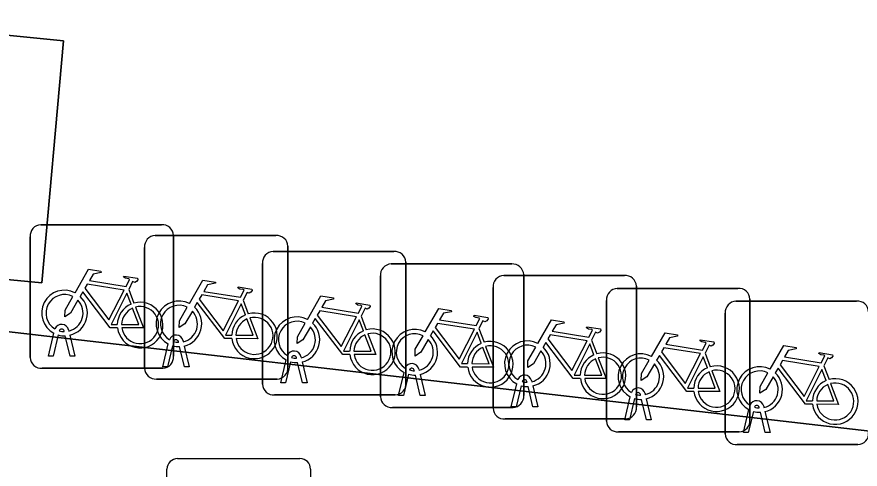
# Model space of a CAD drawing. Extents: x 162026 to 163502, y 387295 to 388169.
# Drawn here: x 162280.4 to 162286.27, y 387550.67 to 387553.82 of the extents above; entities that cross this region are included whole.
import ezdxf

# ---------------------------------------------------------------- set-up
doc = ezdxf.new("R2010")
doc.units = 0
for name, color, linetype in [('IMGEO_Fietsenrek', 7, 'Continuous'), ('IMGEO_Groenvoorziening', 7, 'Continuous'), ('IMGEO_Kolk', 7, 'Continuous'), ('IMGEO_Voetpad_gesloten', 7, 'Continuous'), ('IMGEO_Voetpad_open', 7, 'Continuous')]:
    doc.layers.add(name, color=color, linetype=linetype)

msp = doc.modelspace()

# ---------------------------------------------------------------- linework, layer by layer
at = {"layer": 'IMGEO_Fietsenrek'}
for p, q in [((162280.5619, 387552.3675), (162281.4028, 387552.3675)), ((162281.4028, 387552.3675), (162280.5619, 387552.3675)), ((162280.4875, 387551.4429), (162280.4875, 387552.2838)), ((162280.4875, 387552.2838), (162280.4875, 387551.4429)), ((162281.3589, 387552.2925), (162282.1998, 387552.2925)), ((162282.1998, 387552.2925), (162281.3589, 387552.2925)), ((162281.4865, 387552.2931), (162281.4865, 387551.4522)), ((162281.4865, 387551.4522), (162281.4865, 387552.2931)), ((162281.2845, 387551.3679), (162281.2845, 387552.2088)), ((162281.2845, 387552.2088), (162281.2845, 387551.3679)), ((162282.2835, 387552.2181), (162282.2835, 387551.3772)), ((162282.2835, 387551.3772), (162282.2835, 387552.2181)), ((162282.1809, 387552.1815), (162283.0218, 387552.1815)), ((162283.0218, 387552.1815), (162282.1809, 387552.1815)), ((162282.1065, 387551.2569), (162282.1065, 387552.0978)), ((162282.1065, 387552.0978), (162282.1065, 387551.2569)), ((162283.0019, 387552.0945), (162283.8428, 387552.0945)), ((162283.8428, 387552.0945), (162283.0019, 387552.0945)), ((162283.1055, 387552.1071), (162283.1055, 387551.2662)), ((162283.1055, 387551.2662), (162283.1055, 387552.1071)), ((162283.7869, 387552.0145), (162284.6278, 387552.0145)), ((162284.6278, 387552.0145), (162283.7869, 387552.0145)), ((162283.9265, 387552.0201), (162283.9265, 387551.1792)), ((162283.9265, 387551.1792), (162283.9265, 387552.0201)), ((162282.9275, 387551.1699), (162282.9275, 387552.0108)), ((162282.9275, 387552.0108), (162282.9275, 387551.1699)), ((162281.1742, 387551.9172), (162281.2105, 387551.822)), ((162283.7125, 387551.0899), (162283.7125, 387551.9308)), ((162283.7125, 387551.9308), (162283.7125, 387551.0899)), ((162284.5779, 387551.9245), (162285.4188, 387551.9245)), ((162285.4188, 387551.9245), (162284.5779, 387551.9245)), ((162284.7115, 387551.9401), (162284.7115, 387551.0992)), ((162284.7115, 387551.0992), (162284.7115, 387551.9401)), ((162281.9712, 387551.8422), (162282.0075, 387551.747)), ((162284.5035, 387550.9999), (162284.5035, 387551.8408)), ((162284.5035, 387551.8408), (162284.5035, 387550.9999)), ((162285.4049, 387551.8355), (162286.2458, 387551.8355)), ((162286.2458, 387551.8355), (162285.4049, 387551.8355)), ((162285.5025, 387551.8501), (162285.5025, 387551.0092)), ((162285.5025, 387551.0092), (162285.5025, 387551.8501)), ((162282.7932, 387551.7312), (162282.8295, 387551.636)), ((162285.3305, 387550.9109), (162285.3305, 387551.7518)), ((162285.3305, 387551.7518), (162285.3305, 387550.9109)), ((162280.6145, 387551.4523), (162280.6528, 387551.6123)), ((162280.6832, 387551.6001), (162280.6479, 387551.4523)), ((162280.7249, 387551.6239), (162280.7239, 387551.6282)), ((162280.7556, 387551.6354), (162280.7574, 387551.6275)), ((162283.6142, 387551.6442), (162283.6505, 387551.549)), ((162280.766, 387551.4523), (162280.7321, 387551.594)), ((162280.7644, 387551.5983), (162280.7994, 387551.4523)), ((162281.5219, 387551.5489), (162281.5209, 387551.5532)), ((162281.5526, 387551.5604), (162281.5544, 387551.5525)), ((162284.3992, 387551.5642), (162284.4355, 387551.469)), ((162281.4115, 387551.3773), (162281.4498, 387551.5373)), ((162281.4802, 387551.5251), (162281.4449, 387551.3773)), ((162281.563, 387551.3773), (162281.5291, 387551.519)), ((162281.5614, 387551.5233), (162281.5964, 387551.3773)), ((162280.6479, 387551.4523), (162280.6145, 387551.4523)), ((162280.7994, 387551.4523), (162280.766, 387551.4523)), ((162282.2335, 387551.2663), (162282.2718, 387551.4263)), ((162282.3439, 387551.4379), (162282.3429, 387551.4422)), ((162282.3746, 387551.4494), (162282.3764, 387551.4415)), ((162285.1902, 387551.4742), (162285.2265, 387551.379)), ((162281.4121, 387551.3685), (162280.5712, 387551.3685)), ((162280.5712, 387551.3685), (162281.4121, 387551.3685)), ((162281.4449, 387551.3773), (162281.4115, 387551.3773)), ((162281.5964, 387551.3773), (162281.563, 387551.3773)), ((162282.3022, 387551.4141), (162282.2669, 387551.2663)), ((162282.385, 387551.2663), (162282.3511, 387551.408)), ((162282.3834, 387551.4123), (162282.4184, 387551.2663)), ((162286.0172, 387551.3852), (162286.0535, 387551.29)), ((162283.0545, 387551.1793), (162283.0928, 387551.3393)), ((162283.1232, 387551.3271), (162283.0879, 387551.1793)), ((162283.1649, 387551.3509), (162283.1639, 387551.3552)), ((162283.206, 387551.1793), (162283.1721, 387551.321)), ((162283.1956, 387551.3624), (162283.1974, 387551.3545)), ((162283.2044, 387551.3253), (162283.2394, 387551.1793)), ((162282.2091, 387551.2935), (162281.3682, 387551.2935)), ((162281.3682, 387551.2935), (162282.2091, 387551.2935)), ((162282.2669, 387551.2663), (162282.2335, 387551.2663)), ((162282.4184, 387551.2663), (162282.385, 387551.2663)), ((162283.8395, 387551.0993), (162283.8778, 387551.2593)), ((162283.9499, 387551.2709), (162283.9489, 387551.2752)), ((162283.9806, 387551.2824), (162283.9824, 387551.2745)), ((162283.9082, 387551.2471), (162283.8729, 387551.0993)), ((162283.991, 387551.0993), (162283.9571, 387551.241)), ((162283.9894, 387551.2453), (162284.0244, 387551.0993)), ((162284.7716, 387551.1924), (162284.7734, 387551.1845)), ((162283.0311, 387551.1825), (162282.1902, 387551.1825)), ((162282.1902, 387551.1825), (162283.0311, 387551.1825)), ((162283.0879, 387551.1793), (162283.0545, 387551.1793)), ((162283.2394, 387551.1793), (162283.206, 387551.1793)), ((162284.6305, 387551.0093), (162284.6688, 387551.1693)), ((162284.6992, 387551.1571), (162284.6639, 387551.0093)), ((162284.7409, 387551.1809), (162284.7399, 387551.1852)), ((162284.782, 387551.0093), (162284.7481, 387551.151)), ((162284.7804, 387551.1553), (162284.8154, 387551.0093)), ((162283.8521, 387551.0955), (162283.0112, 387551.0955)), ((162283.0112, 387551.0955), (162283.8521, 387551.0955)), ((162283.8729, 387551.0993), (162283.8395, 387551.0993)), ((162284.0244, 387551.0993), (162283.991, 387551.0993)), ((162285.4575, 387550.9203), (162285.4958, 387551.0803)), ((162285.5679, 387551.0919), (162285.5669, 387551.0962)), ((162285.5986, 387551.1034), (162285.6004, 387551.0955)), ((162284.6371, 387551.0155), (162283.7962, 387551.0155)), ((162283.7962, 387551.0155), (162284.6371, 387551.0155)), ((162285.5262, 387551.0681), (162285.4909, 387550.9203)), ((162285.609, 387550.9203), (162285.5751, 387551.062)), ((162285.6074, 387551.0663), (162285.6424, 387550.9203)), ((162284.6639, 387551.0093), (162284.6305, 387551.0093)), ((162284.8154, 387551.0093), (162284.782, 387551.0093)), ((162285.4281, 387550.9255), (162284.5872, 387550.9255)), ((162284.5872, 387550.9255), (162285.4281, 387550.9255)), ((162285.4909, 387550.9203), (162285.4575, 387550.9203)), ((162285.6424, 387550.9203), (162285.609, 387550.9203)), ((162286.2551, 387550.8365), (162285.4142, 387550.8365)), ((162285.4142, 387550.8365), (162286.2551, 387550.8365))]:
    msp.add_line(p, q, dxfattribs=at)
for points in [[(162280.8001, 387551.8942), (162280.8948, 387552.0577), (162280.981, 387552.0439), (162280.9827, 387552.0352), (162280.9266, 387552.0243), (162280.9004, 387551.979), (162281.1556, 387551.9382)], [(162281.1427, 387551.913), (162280.8859, 387551.954), (162280.8692, 387551.9252), (162281.0362, 387551.7049), (162281.1427, 387551.913)], [(162281.1556, 387551.9382), (162281.1806, 387551.987), (162281.1755, 387551.991), (162281.1523, 387551.9947), (162281.1396, 387552.0022), (162281.1386, 387552.0053), (162281.1408, 387552.0099), (162281.2356, 387551.9948), (162281.2379, 387551.9845), (162281.2285, 387551.9721), (162281.2161, 387551.9657), (162281.2016, 387551.9719), (162281.1742, 387551.9172)], [(162281.5971, 387551.8192), (162281.6918, 387551.9827), (162281.778, 387551.9689), (162281.7797, 387551.9602), (162281.7236, 387551.9493), (162281.6974, 387551.904), (162281.9526, 387551.8632)], [(162281.0958, 387551.6495), (162281.0461, 387551.6496), (162280.8554, 387551.9013), (162280.8364, 387551.8685)], [(162281.9526, 387551.8632), (162281.9776, 387551.912), (162281.9725, 387551.916), (162281.9493, 387551.9197), (162281.9366, 387551.9272), (162281.9356, 387551.9303), (162281.9378, 387551.9349), (162282.0326, 387551.9198), (162282.0349, 387551.9095), (162282.0255, 387551.8971), (162282.0131, 387551.8907), (162281.9986, 387551.8969), (162281.9712, 387551.8422)], [(162280.8208, 387551.8417), (162280.7692, 387551.7525), (162280.7293, 387551.7265), (162280.7305, 387551.774), (162280.785, 387551.8682)], [(162281.1907, 387551.815), (162281.1614, 387551.8918), (162281.052, 387551.6737), (162281.0947, 387551.6736)], [(162281.9397, 387551.838), (162281.6829, 387551.879), (162281.6662, 387551.8502), (162281.8332, 387551.6299), (162281.9397, 387551.838)], [(162282.4191, 387551.7082), (162282.5138, 387551.8717), (162282.6, 387551.8579), (162282.6017, 387551.8492), (162282.5456, 387551.8383), (162282.5194, 387551.793), (162282.7746, 387551.7522)], [(162281.1247, 387551.6735), (162281.2446, 387551.6733), (162281.2014, 387551.7869)], [(162281.2212, 387551.7938), (162281.2762, 387551.6492), (162281.1261, 387551.6495)], [(162281.6178, 387551.7667), (162281.5662, 387551.6775), (162281.5263, 387551.6515), (162281.5275, 387551.699), (162281.582, 387551.7932)], [(162281.8928, 387551.5745), (162281.8431, 387551.5746), (162281.6524, 387551.8263), (162281.6334, 387551.7935)], [(162281.9877, 387551.74), (162281.9584, 387551.8168), (162281.849, 387551.5987), (162281.8917, 387551.5986)], [(162282.7746, 387551.7522), (162282.7996, 387551.801), (162282.7945, 387551.805), (162282.7713, 387551.8087), (162282.7586, 387551.8162), (162282.7576, 387551.8193), (162282.7598, 387551.8239), (162282.8546, 387551.8088), (162282.8569, 387551.7985), (162282.8475, 387551.7861), (162282.8351, 387551.7797), (162282.8206, 387551.7859), (162282.7932, 387551.7312)], [(162283.2401, 387551.6212), (162283.3348, 387551.7847), (162283.421, 387551.7709), (162283.4227, 387551.7622), (162283.3666, 387551.7513), (162283.3404, 387551.706), (162283.5956, 387551.6652)], [(162282.0182, 387551.7188), (162282.0732, 387551.5742), (162281.9231, 387551.5745)], [(162282.7617, 387551.727), (162282.5049, 387551.768), (162282.4882, 387551.7392), (162282.6552, 387551.5189), (162282.7617, 387551.727)], [(162283.5956, 387551.6652), (162283.6206, 387551.714), (162283.6155, 387551.718), (162283.5923, 387551.7217), (162283.5796, 387551.7292), (162283.5786, 387551.7323), (162283.5808, 387551.7369), (162283.6756, 387551.7218), (162283.6779, 387551.7115), (162283.6685, 387551.6991), (162283.6561, 387551.6927), (162283.6416, 387551.6989), (162283.6142, 387551.6442)], [(162281.9217, 387551.5985), (162282.0416, 387551.5983), (162281.9984, 387551.7119)], [(162282.4398, 387551.6557), (162282.3882, 387551.5665), (162282.3483, 387551.5405), (162282.3495, 387551.588), (162282.404, 387551.6822)], [(162282.7148, 387551.4635), (162282.6651, 387551.4636), (162282.4744, 387551.7153), (162282.4554, 387551.6825)], [(162282.8097, 387551.629), (162282.7804, 387551.7058), (162282.671, 387551.4877), (162282.7137, 387551.4876)], [(162283.5827, 387551.64), (162283.3259, 387551.681), (162283.3092, 387551.6522), (162283.4762, 387551.4319), (162283.5827, 387551.64)], [(162284.0251, 387551.5412), (162284.1198, 387551.7047), (162284.206, 387551.6909), (162284.2077, 387551.6822), (162284.1516, 387551.6713), (162284.1254, 387551.626), (162284.3806, 387551.5852)], [(162282.7437, 387551.4875), (162282.8636, 387551.4873), (162282.8204, 387551.6009)], [(162282.8402, 387551.6078), (162282.8952, 387551.4632), (162282.7451, 387551.4635)], [(162283.5358, 387551.3765), (162283.4861, 387551.3766), (162283.2954, 387551.6283), (162283.2764, 387551.5955)], [(162283.6307, 387551.542), (162283.6014, 387551.6188), (162283.492, 387551.4007), (162283.5347, 387551.4006)], [(162284.3677, 387551.56), (162284.1109, 387551.601), (162284.0942, 387551.5722), (162284.2612, 387551.3519), (162284.3677, 387551.56)], [(162284.3806, 387551.5852), (162284.4056, 387551.634), (162284.4005, 387551.638), (162284.3773, 387551.6417), (162284.3646, 387551.6492), (162284.3636, 387551.6523), (162284.3658, 387551.6569), (162284.4606, 387551.6418), (162284.4629, 387551.6315), (162284.4535, 387551.6191), (162284.4411, 387551.6127), (162284.4266, 387551.6189), (162284.3992, 387551.5642)], [(162284.8161, 387551.4512), (162284.9108, 387551.6147), (162284.997, 387551.6009), (162284.9987, 387551.5922), (162284.9426, 387551.5813), (162284.9164, 387551.536), (162285.1716, 387551.4952)], [(162283.2608, 387551.5687), (162283.2092, 387551.4795), (162283.1693, 387551.4535), (162283.1705, 387551.501), (162283.225, 387551.5952)], [(162284.3208, 387551.2965), (162284.2711, 387551.2966), (162284.0804, 387551.5483), (162284.0614, 387551.5155)], [(162285.1716, 387551.4952), (162285.1966, 387551.544), (162285.1915, 387551.548), (162285.1683, 387551.5517), (162285.1556, 387551.5592), (162285.1546, 387551.5623), (162285.1568, 387551.5669), (162285.2516, 387551.5518), (162285.2539, 387551.5415), (162285.2445, 387551.5291), (162285.2321, 387551.5227), (162285.2176, 387551.5289), (162285.1902, 387551.4742)], [(162283.5647, 387551.4005), (162283.6846, 387551.4003), (162283.6414, 387551.5139)], [(162283.6612, 387551.5208), (162283.7162, 387551.3762), (162283.5661, 387551.3765)], [(162284.0458, 387551.4887), (162283.9942, 387551.3995), (162283.9543, 387551.3735), (162283.9555, 387551.421), (162284.01, 387551.5152)], [(162284.4157, 387551.462), (162284.3864, 387551.5388), (162284.277, 387551.3207), (162284.3197, 387551.3206)], [(162285.1587, 387551.47), (162284.9019, 387551.511), (162284.8852, 387551.4822), (162285.0522, 387551.2619), (162285.1587, 387551.47)], [(162285.6431, 387551.3622), (162285.7378, 387551.5257), (162285.824, 387551.5119), (162285.8257, 387551.5032), (162285.7696, 387551.4923), (162285.7434, 387551.447), (162285.9986, 387551.4062)], [(162284.3497, 387551.3205), (162284.4696, 387551.3203), (162284.4264, 387551.4339)], [(162284.4462, 387551.4408), (162284.5012, 387551.2962), (162284.3511, 387551.2965)], [(162284.8368, 387551.3987), (162284.7852, 387551.3095), (162284.7453, 387551.2835), (162284.7465, 387551.331), (162284.801, 387551.4252)], [(162285.1118, 387551.2065), (162285.0621, 387551.2066), (162284.8714, 387551.4583), (162284.8524, 387551.4255)], [(162285.2067, 387551.372), (162285.1774, 387551.4488), (162285.068, 387551.2307), (162285.1107, 387551.2306)], [(162285.9986, 387551.4062), (162286.0236, 387551.455), (162286.0185, 387551.459), (162285.9953, 387551.4627), (162285.9826, 387551.4702), (162285.9816, 387551.4733), (162285.9838, 387551.4779), (162286.0786, 387551.4628), (162286.0809, 387551.4525), (162286.0715, 387551.4401), (162286.0591, 387551.4337), (162286.0446, 387551.4399), (162286.0172, 387551.3852)], [(162285.9388, 387551.1175), (162285.8891, 387551.1176), (162285.6984, 387551.3693), (162285.6794, 387551.3365)], [(162285.9857, 387551.381), (162285.7289, 387551.422), (162285.7122, 387551.3932), (162285.8792, 387551.1729), (162285.9857, 387551.381)], [(162285.1407, 387551.2305), (162285.2606, 387551.2303), (162285.2174, 387551.3439)], [(162285.2372, 387551.3508), (162285.2922, 387551.2062), (162285.1421, 387551.2065)], [(162285.6638, 387551.3097), (162285.6122, 387551.2205), (162285.5723, 387551.1945), (162285.5735, 387551.242), (162285.628, 387551.3362)], [(162286.0337, 387551.283), (162286.0044, 387551.3598), (162285.895, 387551.1417), (162285.9377, 387551.1416)], [(162285.9677, 387551.1415), (162286.0876, 387551.1413), (162286.0444, 387551.2549)], [(162286.0642, 387551.2618), (162286.1192, 387551.1172), (162285.9691, 387551.1175)]]:
    msp.add_lwpolyline(points, dxfattribs=at)
for centre, radius, start, end in [((162280.5652, 387552.2896), 0.0779, 92.4484, 184.28452), ((162280.5652, 387552.2896), 0.0779, 92.4484, 184.28452), ((162281.4086, 387552.2898), 0.0779, 2.4484, 94.28452), ((162281.4086, 387552.2898), 0.0779, 2.4484, 94.28452), ((162281.3622, 387552.2146), 0.0779, 92.4484, 184.28452), ((162281.3622, 387552.2146), 0.0779, 92.4484, 184.28452), ((162282.2056, 387552.2148), 0.0779, 2.4484, 94.28452), ((162282.2056, 387552.2148), 0.0779, 2.4484, 94.28452), ((162282.1842, 387552.1036), 0.0779, 92.4484, 184.28452), ((162282.1842, 387552.1036), 0.0779, 92.4484, 184.28452), ((162283.0276, 387552.1038), 0.0779, 2.4484, 94.28452), ((162283.0276, 387552.1038), 0.0779, 2.4484, 94.28452), ((162283.0052, 387552.0166), 0.0779, 92.4484, 184.28452), ((162283.0052, 387552.0166), 0.0779, 92.4484, 184.28452), ((162283.8486, 387552.0168), 0.0779, 2.4484, 94.28452), ((162283.8486, 387552.0168), 0.0779, 2.4484, 94.28452), ((162283.7902, 387551.9366), 0.0779, 92.4484, 184.28452), ((162283.7902, 387551.9366), 0.0779, 92.4484, 184.28452), ((162284.6336, 387551.9368), 0.0779, 2.4484, 94.28452), ((162284.6336, 387551.9368), 0.0779, 2.4484, 94.28452), ((162280.7271, 387551.7529), 0.159, 62.67661, 242.13685), ((162284.5812, 387551.8466), 0.0779, 92.4484, 184.28452), ((162284.5812, 387551.8466), 0.0779, 92.4484, 184.28452), ((162285.4246, 387551.8468), 0.0779, 2.4484, 94.28452), ((162285.4246, 387551.8468), 0.0779, 2.4484, 94.28452), ((162280.7271, 387551.7529), 0.129, 63.31916, 238.90302), ((162280.7271, 387551.7529), 0.129, 283.60429, 43.43025), ((162280.7271, 387551.7529), 0.159, 283.5766, 46.60424), ((162281.5241, 387551.6779), 0.159, 62.67661, 242.13685), ((162285.4082, 387551.7576), 0.0779, 92.4484, 184.28452), ((162285.4082, 387551.7576), 0.0779, 92.4484, 184.28452), ((162286.2516, 387551.7578), 0.0779, 2.4484, 94.28452), ((162286.2516, 387551.7578), 0.0779, 2.4484, 94.28452), ((162281.2537, 387551.6689), 0.159, 113.3408, 178.32165), ((162281.2537, 387551.6689), 0.159, 187.0065, 105.77075), ((162281.2537, 387551.6689), 0.129, 113.92302, 177.95563), ((162281.2537, 387551.6689), 0.129, 188.67146, 104.58832), ((162281.5241, 387551.6779), 0.129, 63.31916, 238.90302), ((162281.5241, 387551.6779), 0.159, 283.5766, 46.60424), ((162281.5241, 387551.6779), 0.129, 283.60429, 43.43025), ((162282.0507, 387551.5939), 0.159, 113.3408, 178.32165), ((162282.0507, 387551.5939), 0.159, 187.0065, 105.77075), ((162282.0507, 387551.5939), 0.129, 188.67146, 104.58832), ((162282.3461, 387551.5669), 0.159, 62.67661, 242.13685), ((162280.7069, 387551.6243), 0.0499, 12.8025, 158.69338), ((162282.0507, 387551.5939), 0.129, 113.92302, 177.95563), ((162282.3461, 387551.5669), 0.129, 63.31916, 238.90302), ((162282.3461, 387551.5669), 0.159, 283.5766, 46.60424), ((162280.7271, 387551.7529), 0.159, 253.99666, 271.78671), ((162280.7069, 387551.6243), 0.0174, 12.8025, 163.45023), ((162280.7271, 387551.7529), 0.129, 253.41502, 269.02044), ((162282.3461, 387551.5669), 0.129, 283.60429, 43.43025), ((162282.8727, 387551.4829), 0.159, 113.3408, 178.32165), ((162282.8727, 387551.4829), 0.159, 187.0065, 105.77075), ((162282.8727, 387551.4829), 0.129, 113.92302, 177.95563), ((162282.8727, 387551.4829), 0.129, 188.67146, 104.58832), ((162283.1671, 387551.4799), 0.159, 62.67661, 242.13685), ((162283.1671, 387551.4799), 0.129, 63.31916, 238.90302), ((162281.5039, 387551.5493), 0.0499, 12.8025, 158.69338), ((162281.5039, 387551.5493), 0.0174, 12.8025, 163.45023), ((162281.5241, 387551.6779), 0.129, 253.41502, 269.02044), ((162283.1671, 387551.4799), 0.129, 283.60429, 43.43025), ((162283.1671, 387551.4799), 0.159, 283.5766, 46.60424), ((162283.6937, 387551.3959), 0.159, 113.3408, 178.32165), ((162283.6937, 387551.3959), 0.159, 187.0065, 105.77075), ((162283.9521, 387551.3999), 0.159, 62.67661, 242.13685), ((162281.5241, 387551.6779), 0.159, 253.99666, 271.78671), ((162282.3259, 387551.4383), 0.0499, 12.8025, 158.69338), ((162283.6937, 387551.3959), 0.129, 113.92302, 177.95563), ((162283.6937, 387551.3959), 0.129, 188.67146, 104.58832), ((162283.9521, 387551.3999), 0.129, 63.31916, 238.90302), ((162283.9521, 387551.3999), 0.129, 283.60429, 43.43025), ((162283.9521, 387551.3999), 0.159, 283.5766, 46.60424), ((162280.5654, 387551.4462), 0.0779, 182.4484, 274.28452), ((162280.5654, 387551.4462), 0.0779, 182.4484, 274.28452), ((162281.4088, 387551.4464), 0.0779, 272.4484, 4.28452), ((162281.4088, 387551.4464), 0.0779, 272.4484, 4.28452), ((162282.3259, 387551.4383), 0.0174, 12.8025, 163.45023), ((162282.3461, 387551.5669), 0.129, 253.41502, 269.02044), ((162284.4787, 387551.3159), 0.159, 113.3408, 178.32165), ((162284.4787, 387551.3159), 0.159, 187.0065, 105.77075), ((162284.4787, 387551.3159), 0.129, 113.92302, 177.95563), ((162284.4787, 387551.3159), 0.129, 188.67146, 104.58832), ((162284.7431, 387551.3099), 0.159, 62.67661, 242.13685), ((162284.7431, 387551.3099), 0.129, 63.31916, 238.90302), ((162284.7431, 387551.3099), 0.159, 283.5766, 46.60424), ((162281.3624, 387551.3712), 0.0779, 182.4484, 274.28452), ((162281.3624, 387551.3712), 0.0779, 182.4484, 274.28452), ((162282.2058, 387551.3714), 0.0779, 272.4484, 4.28452), ((162282.2058, 387551.3714), 0.0779, 272.4484, 4.28452), ((162282.3461, 387551.5669), 0.159, 253.99666, 271.78671), ((162283.1469, 387551.3513), 0.0499, 12.8025, 158.69338), ((162283.1469, 387551.3513), 0.0174, 12.8025, 163.45023), ((162284.7431, 387551.3099), 0.129, 283.60429, 43.43025), ((162285.2697, 387551.2259), 0.159, 113.3408, 178.32165), ((162285.2697, 387551.2259), 0.159, 187.0065, 105.77075), ((162285.5701, 387551.2209), 0.159, 62.67661, 242.13685), ((162283.1671, 387551.4799), 0.159, 253.99666, 271.78671), ((162283.1671, 387551.4799), 0.129, 253.41502, 269.02044), ((162283.9319, 387551.2713), 0.0499, 12.8025, 158.69338), ((162285.2697, 387551.2259), 0.129, 113.92302, 177.95563), ((162285.2697, 387551.2259), 0.129, 188.67146, 104.58832), ((162285.5701, 387551.2209), 0.129, 63.31916, 238.90302), ((162285.5701, 387551.2209), 0.129, 283.60429, 43.43025), ((162285.5701, 387551.2209), 0.159, 283.5766, 46.60424), ((162282.1844, 387551.2602), 0.0779, 182.4484, 274.28452), ((162282.1844, 387551.2602), 0.0779, 182.4484, 274.28452), ((162283.0278, 387551.2604), 0.0779, 272.4484, 4.28452), ((162283.0278, 387551.2604), 0.0779, 272.4484, 4.28452), ((162283.9319, 387551.2713), 0.0174, 12.8025, 163.45023), ((162283.9521, 387551.3999), 0.129, 253.41502, 269.02044), ((162286.0967, 387551.1369), 0.159, 113.3408, 178.32165), ((162286.0967, 387551.1369), 0.159, 187.0065, 105.77075), ((162286.0967, 387551.1369), 0.129, 113.92302, 177.95563), ((162286.0967, 387551.1369), 0.129, 188.67146, 104.58832), ((162283.9521, 387551.3999), 0.159, 253.99666, 271.78671), ((162284.7229, 387551.1813), 0.0499, 12.8025, 158.69338), ((162284.7229, 387551.1813), 0.0174, 12.8025, 163.45023), ((162283.0054, 387551.1732), 0.0779, 182.4484, 274.28452), ((162283.0054, 387551.1732), 0.0779, 182.4484, 274.28452), ((162283.8488, 387551.1734), 0.0779, 272.4484, 4.28452), ((162283.8488, 387551.1734), 0.0779, 272.4484, 4.28452), ((162284.7431, 387551.3099), 0.159, 253.99666, 271.78671), ((162284.7431, 387551.3099), 0.129, 253.41502, 269.02044), ((162285.5499, 387551.0923), 0.0499, 12.8025, 158.69338), ((162283.7904, 387551.0932), 0.0779, 182.4484, 274.28452), ((162283.7904, 387551.0932), 0.0779, 182.4484, 274.28452), ((162284.6338, 387551.0934), 0.0779, 272.4484, 4.28452), ((162284.6338, 387551.0934), 0.0779, 272.4484, 4.28452), ((162285.5499, 387551.0923), 0.0174, 12.8025, 163.45023), ((162285.5701, 387551.2209), 0.129, 253.41502, 269.02044), ((162285.5701, 387551.2209), 0.159, 253.99666, 271.78671), ((162284.5814, 387551.0032), 0.0779, 182.4484, 274.28452), ((162284.5814, 387551.0032), 0.0779, 182.4484, 274.28452), ((162285.4248, 387551.0034), 0.0779, 272.4484, 4.28452), ((162285.4248, 387551.0034), 0.0779, 272.4484, 4.28452), ((162285.4084, 387550.9142), 0.0779, 182.4484, 274.28452), ((162285.4084, 387550.9142), 0.0779, 182.4484, 274.28452), ((162286.2518, 387550.9144), 0.0779, 272.4484, 4.28452), ((162286.2518, 387550.9144), 0.0779, 272.4484, 4.28452)]:
    msp.add_arc(centre, radius, start, end, dxfattribs=at)
at = {"layer": 'IMGEO_Groenvoorziening'}
msp.add_lwpolyline([(162278.744, 387550.591), (162288.98, 387549.467), (162289.11, 387550.649), (162286.337, 387550.93), (162278.046, 387551.886)], dxfattribs=at)
at = {"layer": 'IMGEO_Kolk'}
for p, q in [((162281.5149, 387550.7405), (162282.3671, 387550.7405)), ((162281.4405, 387549.8139), (162281.4405, 387550.6661)), ((162282.4415, 387550.6661), (162282.4415, 387549.8139))]:
    msp.add_line(p, q, dxfattribs=at)
for points in [[(162281.5149, 387550.7405), (162282.3671, 387550.7405)], [(162281.4405, 387549.8139), (162281.4405, 387550.6661)], [(162282.4415, 387550.6661), (162282.4415, 387549.8139)]]:
    msp.add_lwpolyline(points, dxfattribs=at)
for centre, start, end in [((162281.517, 387550.664), 91.55205, 178.44795), ((162281.517, 387550.664), 91.55205, 178.44795), ((162282.365, 387550.664), 1.55205, 88.44795), ((162282.365, 387550.664), 1.55205, 88.44795)]:
    msp.add_arc(centre, 0.0765, start, end, dxfattribs=at)
at = {"layer": 'IMGEO_Voetpad_gesloten'}
msp.add_lwpolyline([(162278.867, 387552.125), (162280.57, 387551.963), (162280.721, 387553.648), (162279.046, 387553.815)], close=True, dxfattribs=at)
at = {"layer": 'IMGEO_Voetpad_open'}
msp.add_lwpolyline([(162280.57, 387551.963), (162278.867, 387552.125), (162279.046, 387553.815), (162280.721, 387553.648)], close=True, dxfattribs=at)
msp.add_lwpolyline([(162277.921, 387550.705), (162278.046, 387551.886), (162286.337, 387550.93), (162286.522, 387552.675), (162289.299, 387552.376), (162289.11, 387550.649), (162288.98, 387549.467), (162295.461, 387548.755), (162295.563, 387550.049), (162301.909, 387549.364), (162302.123, 387551.169), (162305.055, 387550.842), (162304.856, 387549.053), (162317.521, 387547.632)], dxfattribs=at)

doc.saveas('drawing.dxf')
